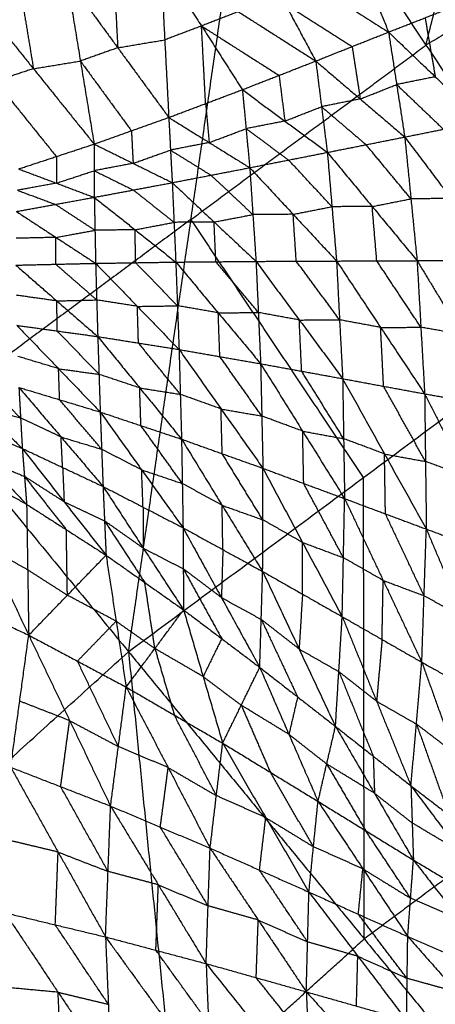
# Model space of a CAD drawing. Header units: millimetres. Extents: x -106 to 110, y -96 to 120.
# Tile 329 of 656: x -42.16 to -37.46, y 60.06 to 71.19. Entities that reach past the tile are written whole.
import ezdxf

# ---------------------------------------------------------------- set-up
doc = ezdxf.new("R2010")
doc.units = ezdxf.units.MM
doc.header["$MEASUREMENT"] = 0
doc.layers.add('Default', color=7, linetype='Continuous', true_color=0x000000)

msp = doc.modelspace()

# ---------------------------------------------------------------- linework, layer by layer
at = {"layer": 'Default'}
for points in [[(-37.57, 70.905, 4.432), (-36.979, 73.303, 4.554), (-36.388, 75.7, 4.676)], [(-45.385, 69.473, 4.676), (-42.452, 71.648, 4.676), (-39.52, 73.823, 4.676)], [(-40.932, 64.048, 4.188), (-40.226, 68.935, 4.432), (-39.52, 73.823, 4.676)], [(-39.52, 73.823, 4.676), (-37.57, 70.905, 4.432), (-35.62, 67.987, 4.188)], [(-34.438, 72.782, 4.432), (-36.004, 71.844, 4.432), (-37.57, 70.905, 4.432)], [(-38.455, 72.199, 0.134), (-38.224, 71.626, 0.536), (-37.993, 71.053, 0.938)], [(-39.511, 72.021, 0.057), (-39.164, 71.374, 0.508), (-38.816, 70.726, 0.959)], [(-39.511, 72.021, 0.057), (-38.752, 71.537, 0.498), (-37.993, 71.053, 0.938)], [(-40.568, 71.842, -0.007), (-40.523, 70.965, 0.499), (-40.477, 70.088, 1.006)], [(-40.568, 71.842, -0.007), (-40.107, 71.122, 0.487), (-39.645, 70.402, 0.981)], [(-40.568, 71.842, -0.007), (-39.692, 71.284, 0.476), (-38.816, 70.726, 0.959)], [(-41.1, 71.753, -0.032), (-41.077, 71.315, 0.221), (-41.054, 70.876, 0.474)], [(-42.162, 71.578, -0.074), (-42.084, 71.109, 0.199), (-42.007, 70.639, 0.472)], [(-41.631, 71.665, -0.057), (-41.476, 70.726, 0.489), (-41.321, 69.787, 1.034)], [(-41.631, 71.665, -0.057), (-41.054, 70.876, 0.474), (-40.477, 70.088, 1.006)], [(-42.692, 71.492, -0.091), (-42.007, 70.639, 0.472), (-41.321, 69.787, 1.034)], [(-39.164, 71.374, 0.508), (-38.784, 71.132, 0.728), (-38.405, 70.89, 0.948)], [(-37.993, 71.053, 0.938), (-37.58, 71.215, 0.929), (-37.167, 71.377, 0.919)], [(-39.692, 71.284, 0.476), (-39.9, 71.203, 0.481), (-40.107, 71.122, 0.487)], [(-37.58, 71.215, 0.929), (-37.523, 70.881, 0.602), (-37.465, 70.548, 0.275)], [(-40.107, 71.122, 0.487), (-40.315, 71.044, 0.493), (-40.523, 70.965, 0.499)], [(-40.107, 71.122, 0.487), (-39.669, 70.843, 0.728), (-39.231, 70.564, 0.97)], [(-40.061, 70.245, 0.993), (-40.084, 70.683, 0.74), (-40.107, 71.122, 0.487)], [(-38.816, 70.726, 0.959), (-38.405, 70.89, 0.948), (-37.993, 71.053, 0.938)], [(-37.993, 71.053, 0.938), (-37.902, 70.46, 0.348), (-37.81, 69.867, -0.243)], [(-37.993, 71.053, 0.938), (-37.465, 70.548, 0.275), (-36.936, 70.042, -0.389)], [(-41.054, 70.876, 0.474), (-40.789, 70.921, 0.487), (-40.523, 70.965, 0.499)], [(-41.054, 70.876, 0.474), (-41.265, 70.801, 0.482), (-41.476, 70.726, 0.489)], [(-40.226, 68.935, 4.432), (-38.898, 69.92, 4.432), (-37.57, 70.905, 4.432)], [(-38.405, 70.89, 0.948), (-38.359, 70.593, 0.653), (-38.313, 70.297, 0.358)], [(-42.007, 70.639, 0.472), (-41.742, 70.683, 0.48), (-41.476, 70.726, 0.489)], [(-41.476, 70.726, 0.489), (-41.188, 70.332, 0.754), (-40.899, 69.937, 1.02)], [(-39.645, 70.402, 0.981), (-39.231, 70.564, 0.97), (-38.816, 70.726, 0.959)], [(-38.816, 70.726, 0.959), (-38.751, 70.21, 0.432), (-38.685, 69.693, -0.095)], [(-38.816, 70.726, 0.959), (-38.313, 70.297, 0.358), (-37.81, 69.867, -0.243)], [(-42.007, 70.639, 0.472), (-42.22, 70.569, 0.48), (-42.434, 70.499, 0.488)], [(-42.434, 70.499, 0.488), (-42.091, 70.072, 0.769), (-41.748, 69.646, 1.051)], [(-39.231, 70.564, 0.97), (-39.198, 70.306, 0.706), (-39.165, 70.047, 0.443)], [(-37.465, 70.548, 0.275), (-37.683, 70.504, 0.311), (-37.902, 70.46, 0.348)], [(-40.477, 70.088, 1.006), (-40.061, 70.245, 0.993), (-39.645, 70.402, 0.981)], [(-39.645, 70.402, 0.981), (-39.604, 69.961, 0.516), (-39.562, 69.52, 0.052)], [(-39.645, 70.402, 0.981), (-39.165, 70.047, 0.443), (-38.685, 69.693, -0.095)], [(-38.313, 70.297, 0.358), (-38.108, 70.378, 0.353), (-37.902, 70.46, 0.348)], [(-37.902, 70.46, 0.348), (-37.637, 70.207, 0.016), (-37.373, 69.955, -0.316)], [(-40.061, 70.245, 0.993), (-40.04, 70.024, 0.761), (-40.02, 69.804, 0.529)], [(-38.313, 70.297, 0.358), (-38.532, 70.253, 0.395), (-38.751, 70.21, 0.432)], [(-39.165, 70.047, 0.443), (-38.958, 70.129, 0.437), (-38.751, 70.21, 0.432)], [(-38.751, 70.21, 0.432), (-38.499, 69.995, 0.131), (-38.247, 69.78, -0.169)], [(-41.321, 69.787, 1.034), (-40.899, 69.937, 1.02), (-40.477, 70.088, 1.006)], [(-40.477, 70.088, 1.006), (-40.458, 69.719, 0.601), (-40.438, 69.351, 0.196)], [(-40.477, 70.088, 1.006), (-40.02, 69.804, 0.529), (-39.562, 69.52, 0.052)], [(-39.165, 70.047, 0.443), (-39.384, 70.004, 0.48), (-39.604, 69.961, 0.516)], [(-37.81, 69.867, -0.243), (-37.373, 69.955, -0.316), (-36.936, 70.042, -0.389)], [(-40.899, 69.937, 1.02), (-40.89, 69.753, 0.818), (-40.88, 69.569, 0.615)], [(-40.02, 69.804, 0.529), (-39.812, 69.882, 0.523), (-39.604, 69.961, 0.516)], [(-39.604, 69.961, 0.516), (-39.363, 69.784, 0.247), (-39.123, 69.607, -0.022)], [(-40.02, 69.804, 0.529), (-40.239, 69.762, 0.565), (-40.458, 69.719, 0.601)], [(-38.685, 69.693, -0.095), (-38.247, 69.78, -0.169), (-37.81, 69.867, -0.243)], [(-37.81, 69.867, -0.243), (-37.74, 69.168, -0.597), (-37.671, 68.469, -0.95)], [(-37.81, 69.867, -0.243), (-37.286, 69.172, -0.705), (-36.762, 68.477, -1.167)], [(-42.175, 69.506, 1.067), (-41.748, 69.646, 1.051), (-41.321, 69.787, 1.034)], [(-41.321, 69.787, 1.034), (-41.32, 69.486, 0.685), (-41.319, 69.185, 0.337)], [(-41.321, 69.787, 1.034), (-40.88, 69.569, 0.615), (-40.438, 69.351, 0.196)], [(-40.88, 69.569, 0.615), (-40.669, 69.644, 0.608), (-40.458, 69.719, 0.601)], [(-40.458, 69.719, 0.601), (-40.229, 69.577, 0.363), (-40, 69.435, 0.124)], [(-39.562, 69.52, 0.052), (-39.123, 69.607, -0.022), (-38.685, 69.693, -0.095)], [(-38.685, 69.693, -0.095), (-38.633, 69.079, -0.413), (-38.581, 68.465, -0.731)], [(-38.685, 69.693, -0.095), (-38.178, 69.081, -0.523), (-37.671, 68.469, -0.95)], [(-37.74, 69.168, -0.597), (-37.994, 69.474, -0.383), (-38.247, 69.78, -0.169)], [(-41.748, 69.646, 1.051), (-41.748, 69.496, 0.876), (-41.747, 69.345, 0.702)], [(-38.633, 69.079, -0.413), (-38.878, 69.343, -0.217), (-39.123, 69.607, -0.022)], [(-45.385, 69.473, 4.676), (-43.158, 66.76, 4.432), (-40.932, 64.048, 4.188)], [(-42.175, 69.506, 1.067), (-41.747, 69.345, 0.702), (-41.319, 69.185, 0.337)], [(-41.747, 69.345, 0.702), (-41.533, 69.416, 0.694), (-41.32, 69.486, 0.685)], [(-40.88, 69.569, 0.615), (-41.1, 69.527, 0.65), (-41.32, 69.486, 0.685)], [(-41.32, 69.486, 0.685), (-41.099, 69.377, 0.476), (-40.878, 69.268, 0.266)], [(-40.438, 69.351, 0.196), (-40, 69.435, 0.124), (-39.562, 69.52, 0.052)], [(-39.562, 69.52, 0.052), (-39.527, 68.99, -0.23), (-39.491, 68.461, -0.513)], [(-39.562, 69.52, 0.052), (-39.071, 68.993, -0.339), (-38.581, 68.465, -0.731)], [(-41.319, 69.185, 0.337), (-40.878, 69.268, 0.266), (-40.438, 69.351, 0.196)], [(-40.438, 69.351, 0.196), (-40.418, 68.902, -0.052), (-40.398, 68.453, -0.301)], [(-40.438, 69.351, 0.196), (-39.965, 68.906, -0.158), (-39.491, 68.461, -0.513)], [(-39.527, 68.99, -0.23), (-39.763, 69.213, -0.053), (-40, 69.435, 0.124)], [(-41.747, 69.345, 0.702), (-41.967, 69.305, 0.736), (-42.187, 69.265, 0.77)], [(-42.187, 69.265, 0.77), (-41.973, 69.185, 0.588), (-41.759, 69.105, 0.405)], [(-40.418, 68.902, -0.052), (-40.648, 69.085, 0.107), (-40.878, 69.268, 0.266)], [(-42.2, 69.025, 0.473), (-41.759, 69.105, 0.405), (-41.319, 69.185, 0.337)], [(-41.319, 69.185, 0.337), (-41.311, 68.812, 0.12), (-41.304, 68.439, -0.096)], [(-41.319, 69.185, 0.337), (-40.858, 68.819, 0.018), (-40.398, 68.453, -0.301)], [(-38.178, 69.081, -0.523), (-37.959, 69.125, -0.56), (-37.74, 69.168, -0.597)], [(-37.286, 69.172, -0.705), (-37.513, 69.17, -0.651), (-37.74, 69.168, -0.597)], [(-42.2, 69.025, 0.473), (-41.752, 68.732, 0.189), (-41.304, 68.439, -0.096)], [(-41.311, 68.812, 0.12), (-41.535, 68.958, 0.263), (-41.759, 69.105, 0.405)], [(-39.071, 68.993, -0.339), (-38.852, 69.036, -0.376), (-38.633, 69.079, -0.413)], [(-38.178, 69.081, -0.523), (-38.405, 69.08, -0.468), (-38.633, 69.079, -0.413)], [(-38.126, 68.467, -0.841), (-38.152, 68.774, -0.682), (-38.178, 69.081, -0.523)], [(-40.226, 68.935, 4.432), (-41.692, 67.848, 4.432), (-43.158, 66.76, 4.432)], [(-39.965, 68.906, -0.158), (-40.192, 68.904, -0.105), (-40.418, 68.902, -0.052)], [(-38.276, 66.017, 4.188), (-39.251, 67.476, 4.31), (-40.226, 68.935, 4.432)], [(-39.965, 68.906, -0.158), (-39.746, 68.948, -0.194), (-39.527, 68.99, -0.23)], [(-39.945, 68.457, -0.407), (-39.955, 68.681, -0.283), (-39.965, 68.906, -0.158)], [(-39.071, 68.993, -0.339), (-39.299, 68.992, -0.285), (-39.527, 68.99, -0.23)], [(-39.036, 68.463, -0.622), (-39.054, 68.728, -0.481), (-39.071, 68.993, -0.339)], [(-41.752, 68.732, 0.189), (-41.532, 68.772, 0.155), (-41.311, 68.812, 0.12)], [(-40.858, 68.819, 0.018), (-41.085, 68.815, 0.069), (-41.311, 68.812, 0.12)], [(-40.858, 68.819, 0.018), (-40.638, 68.86, -0.017), (-40.418, 68.902, -0.052)], [(-40.851, 68.446, -0.198), (-40.855, 68.633, -0.09), (-40.858, 68.819, 0.018)], [(-41.752, 68.732, 0.189), (-41.977, 68.727, 0.238), (-42.203, 68.722, 0.287)], [(-41.755, 68.429, 0.003), (-41.754, 68.58, 0.096), (-41.752, 68.732, 0.189)], [(-40.398, 68.453, -0.301), (-39.945, 68.457, -0.407), (-39.491, 68.461, -0.513)], [(-39.491, 68.461, -0.513), (-39.036, 68.463, -0.622), (-38.581, 68.465, -0.731)], [(-39.491, 68.461, -0.513), (-39.465, 67.883, -0.615), (-39.439, 67.304, -0.716)], [(-39.491, 68.461, -0.513), (-39.002, 67.798, -0.735), (-38.512, 67.135, -0.957)], [(-38.547, 67.8, -0.844), (-38.791, 68.132, -0.733), (-39.036, 68.463, -0.622)], [(-38.581, 68.465, -0.731), (-38.126, 68.467, -0.841), (-37.671, 68.469, -0.95)], [(-38.581, 68.465, -0.731), (-38.547, 67.8, -0.844), (-38.512, 67.135, -0.957)], [(-38.581, 68.465, -0.731), (-38.083, 67.714, -0.965), (-37.585, 66.964, -1.199)], [(-37.628, 67.716, -1.075), (-37.877, 68.092, -0.958), (-38.126, 68.467, -0.841)], [(-37.671, 68.469, -0.95), (-37.216, 68.473, -1.059), (-36.762, 68.477, -1.167)], [(-37.671, 68.469, -0.95), (-37.628, 67.716, -1.075), (-37.585, 66.964, -1.199)], [(-37.671, 68.469, -0.95), (-37.165, 67.634, -1.194), (-36.66, 66.798, -1.437)], [(-42.206, 68.418, 0.101), (-41.755, 68.429, 0.003), (-41.304, 68.439, -0.096)], [(-42.206, 68.418, 0.101), (-41.743, 68.014, -0.076), (-41.28, 67.611, -0.254)], [(-41.292, 68.025, -0.175), (-41.524, 68.227, -0.086), (-41.755, 68.429, 0.003)], [(-41.304, 68.439, -0.096), (-40.851, 68.446, -0.198), (-40.398, 68.453, -0.301)], [(-41.304, 68.439, -0.096), (-41.292, 68.025, -0.175), (-41.28, 67.611, -0.254)], [(-41.304, 68.439, -0.096), (-40.832, 67.952, -0.288), (-40.361, 67.465, -0.481)], [(-40.379, 67.959, -0.391), (-40.615, 68.202, -0.294), (-40.851, 68.446, -0.198)], [(-40.398, 68.453, -0.301), (-40.379, 67.959, -0.391), (-40.361, 67.465, -0.481)], [(-40.398, 68.453, -0.301), (-39.918, 67.879, -0.508), (-39.439, 67.304, -0.716)], [(-39.465, 67.883, -0.615), (-39.705, 68.17, -0.511), (-39.945, 68.457, -0.407)], [(-41.743, 68.014, -0.076), (-41.972, 68.046, -0.021), (-42.2, 68.078, 0.033)], [(-41.743, 68.014, -0.076), (-41.517, 68.02, -0.125), (-41.292, 68.025, -0.175)], [(-41.737, 67.674, -0.144), (-41.74, 67.844, -0.11), (-41.743, 68.014, -0.076)], [(-40.832, 67.952, -0.288), (-41.062, 67.988, -0.232), (-41.292, 68.025, -0.175)], [(-40.932, 64.048, 4.188), (-38.276, 66.017, 4.188), (-35.62, 67.987, 4.188)], [(-40.832, 67.952, -0.288), (-40.606, 67.955, -0.34), (-40.379, 67.959, -0.391)], [(-40.82, 67.538, -0.367), (-40.826, 67.745, -0.328), (-40.832, 67.952, -0.288)], [(-39.918, 67.879, -0.508), (-40.149, 67.919, -0.45), (-40.379, 67.959, -0.391)], [(-39.918, 67.879, -0.508), (-39.692, 67.881, -0.562), (-39.465, 67.883, -0.615)], [(-39.9, 67.385, -0.599), (-39.909, 67.632, -0.554), (-39.918, 67.879, -0.508)], [(-39.002, 67.798, -0.735), (-39.233, 67.84, -0.675), (-39.465, 67.883, -0.615)], [(-39.002, 67.798, -0.735), (-38.774, 67.799, -0.79), (-38.547, 67.8, -0.844)], [(-38.975, 67.22, -0.837), (-38.989, 67.509, -0.786), (-39.002, 67.798, -0.735)], [(-38.083, 67.714, -0.965), (-38.315, 67.757, -0.905), (-38.547, 67.8, -0.844)], [(-42.195, 67.738, -0.035), (-41.737, 67.674, -0.144), (-41.28, 67.611, -0.254)], [(-42.195, 67.738, -0.035), (-41.723, 67.248, -0.117), (-41.252, 66.758, -0.199)], [(-38.083, 67.714, -0.965), (-37.855, 67.715, -1.02), (-37.628, 67.716, -1.075)], [(-38.049, 67.049, -1.078), (-38.066, 67.382, -1.022), (-38.083, 67.714, -0.965)], [(-37.165, 67.634, -1.194), (-37.397, 67.675, -1.134), (-37.628, 67.716, -1.075)], [(-41.266, 67.184, -0.226), (-41.502, 67.429, -0.185), (-41.737, 67.674, -0.144)], [(-41.28, 67.611, -0.254), (-41.266, 67.184, -0.226), (-41.252, 66.758, -0.199)], [(-41.28, 67.611, -0.254), (-40.82, 67.538, -0.367), (-40.361, 67.465, -0.481)], [(-41.28, 67.611, -0.254), (-40.806, 67.031, -0.335), (-40.333, 66.451, -0.416)], [(-40.347, 66.958, -0.449), (-40.583, 67.248, -0.408), (-40.82, 67.538, -0.367)], [(-40.361, 67.465, -0.481), (-40.347, 66.958, -0.449), (-40.333, 66.451, -0.416)], [(-40.361, 67.465, -0.481), (-39.9, 67.385, -0.599), (-39.439, 67.304, -0.716)], [(-40.361, 67.465, -0.481), (-39.887, 66.793, -0.56), (-39.413, 66.122, -0.639)], [(-41.723, 67.248, -0.117), (-41.953, 67.317, -0.064), (-42.183, 67.387, -0.012)], [(-39.426, 66.713, -0.678), (-39.663, 67.049, -0.638), (-39.9, 67.385, -0.599)], [(-43.086, 67.279, 0.216), (-42.61, 66.813, 0.246), (-42.133, 66.346, 0.276)], [(-41.711, 66.897, -0.094), (-41.717, 67.072, -0.105), (-41.723, 67.248, -0.117)], [(-41.723, 67.248, -0.117), (-41.495, 67.216, -0.172), (-41.266, 67.184, -0.226)], [(-39.439, 67.304, -0.716), (-39.426, 66.713, -0.678), (-39.413, 66.122, -0.639)], [(-39.439, 67.304, -0.716), (-38.975, 67.22, -0.837), (-38.512, 67.135, -0.957)], [(-39.439, 67.304, -0.716), (-38.964, 66.542, -0.791), (-38.49, 65.779, -0.865)], [(-42.152, 66.691, 0.144), (-42.39, 66.924, 0.129), (-42.628, 67.158, 0.113)], [(-40.806, 67.031, -0.335), (-41.036, 67.107, -0.281), (-41.266, 67.184, -0.226)], [(-38.501, 66.457, -0.911), (-38.738, 66.838, -0.874), (-38.975, 67.22, -0.837)], [(-38.512, 67.135, -0.957), (-38.501, 66.457, -0.911), (-38.49, 65.779, -0.865)], [(-38.512, 67.135, -0.957), (-38.049, 67.049, -1.078), (-37.585, 66.964, -1.199)], [(-38.512, 67.135, -0.957), (-38.039, 66.284, -1.024), (-37.566, 65.434, -1.091)], [(-42.171, 67.036, 0.011), (-42.152, 66.691, 0.144), (-42.133, 66.346, 0.276)], [(-42.171, 67.036, 0.011), (-41.711, 66.897, -0.094), (-41.252, 66.758, -0.199)], [(-42.171, 67.036, 0.011), (-41.695, 66.476, 0.06), (-41.22, 65.916, 0.109)], [(-40.792, 66.604, -0.308), (-40.799, 66.817, -0.321), (-40.806, 67.031, -0.335)], [(-40.806, 67.031, -0.335), (-40.577, 66.994, -0.392), (-40.347, 66.958, -0.449)], [(-37.576, 66.199, -1.145), (-37.812, 66.624, -1.112), (-38.049, 67.049, -1.078)], [(-39.887, 66.793, -0.56), (-40.117, 66.876, -0.504), (-40.347, 66.958, -0.449)], [(-37.585, 66.964, -1.199), (-37.576, 66.199, -1.145), (-37.566, 65.434, -1.091)], [(-37.585, 66.964, -1.199), (-37.123, 66.881, -1.318), (-36.66, 66.798, -1.437)], [(-37.585, 66.964, -1.199), (-37.114, 66.03, -1.256), (-36.643, 65.096, -1.312)], [(-42.61, 66.813, 0.246), (-42.381, 66.752, 0.195), (-42.152, 66.691, 0.144)], [(-41.236, 66.337, -0.045), (-41.474, 66.617, -0.07), (-41.711, 66.897, -0.094)], [(-39.873, 66.286, -0.528), (-39.88, 66.54, -0.544), (-39.887, 66.793, -0.56)], [(-39.887, 66.793, -0.56), (-39.656, 66.753, -0.619), (-39.426, 66.713, -0.678)], [(-43.052, 66.728, 0.441), (-42.593, 66.537, 0.358), (-42.133, 66.346, 0.276)], [(-43.052, 66.728, 0.441), (-42.568, 66.221, 0.603), (-42.084, 65.715, 0.764)], [(-41.695, 66.476, 0.06), (-41.924, 66.584, 0.102), (-42.152, 66.691, 0.144)], [(-41.252, 66.758, -0.199), (-41.236, 66.337, -0.045), (-41.22, 65.916, 0.109)], [(-41.252, 66.758, -0.199), (-40.792, 66.604, -0.308), (-40.333, 66.451, -0.416)], [(-41.252, 66.758, -0.199), (-40.784, 66.104, -0.129), (-40.316, 65.449, -0.059)], [(-38.964, 66.542, -0.791), (-39.195, 66.627, -0.734), (-39.426, 66.713, -0.678)], [(-40.324, 65.95, -0.238), (-40.558, 66.277, -0.273), (-40.792, 66.604, -0.308)], [(-41.677, 66.131, 0.193), (-41.686, 66.304, 0.126), (-41.695, 66.476, 0.06)], [(-41.695, 66.476, 0.06), (-41.466, 66.407, 0.008), (-41.236, 66.337, -0.045)], [(-38.952, 65.95, -0.752), (-38.958, 66.246, -0.772), (-38.964, 66.542, -0.791)], [(-38.964, 66.542, -0.791), (-38.733, 66.499, -0.851), (-38.501, 66.457, -0.911)], [(-38.039, 66.284, -1.024), (-38.27, 66.371, -0.968), (-38.501, 66.457, -0.911)], [(-42.133, 66.346, 0.276), (-42.108, 66.03, 0.52), (-42.084, 65.715, 0.764)], [(-42.133, 66.346, 0.276), (-41.677, 66.131, 0.193), (-41.22, 65.916, 0.109)], [(-42.133, 66.346, 0.276), (-41.66, 65.743, 0.479), (-41.186, 65.139, 0.683)], [(-40.333, 66.451, -0.416), (-40.324, 65.95, -0.238), (-40.316, 65.449, -0.059)], [(-40.333, 66.451, -0.416), (-39.874, 65.703, -0.322), (-39.416, 64.955, -0.228)], [(-40.333, 66.451, -0.416), (-39.873, 66.286, -0.528), (-39.413, 66.122, -0.639)], [(-40.784, 66.104, -0.129), (-41.01, 66.22, -0.087), (-41.236, 66.337, -0.045)], [(-39.414, 65.539, -0.433), (-39.644, 65.912, -0.481), (-39.873, 66.286, -0.528)], [(-38.028, 65.606, -0.978), (-38.034, 65.945, -1.001), (-38.039, 66.284, -1.024)], [(-38.039, 66.284, -1.024), (-37.808, 66.241, -1.085), (-37.576, 66.199, -1.145)], [(-43.001, 66.231, 0.852), (-42.542, 65.973, 0.808), (-42.084, 65.715, 0.764)], [(-43.001, 66.231, 0.852), (-42.53, 65.233, 0.205), (-42.06, 64.235, -0.442)], [(-42.568, 66.221, 0.603), (-42.338, 66.126, 0.561), (-42.108, 66.03, 0.52)], [(-41.677, 66.131, 0.193), (-41.668, 65.937, 0.336), (-41.66, 65.743, 0.479)], [(-39.416, 64.955, -0.228), (-39.414, 65.539, -0.433), (-39.413, 66.122, -0.639)], [(-39.413, 66.122, -0.639), (-38.965, 65.283, -0.517), (-38.517, 64.444, -0.396)], [(-39.413, 66.122, -0.639), (-38.952, 65.95, -0.752), (-38.49, 65.779, -0.865)], [(-37.114, 66.03, -1.256), (-37.345, 66.114, -1.2), (-37.576, 66.199, -1.145)], [(-42.108, 66.03, 0.52), (-41.872, 65.729, 0.622), (-41.635, 65.427, 0.724)], [(-41.66, 65.743, 0.479), (-41.884, 65.886, 0.5), (-42.108, 66.03, 0.52)], [(-40.768, 65.683, 0.025), (-40.776, 65.893, -0.052), (-40.784, 66.104, -0.129)], [(-40.784, 66.104, -0.129), (-40.554, 66.027, -0.183), (-40.324, 65.95, -0.238)], [(-38.268, 60.801, 4.07), (-38.272, 63.409, 4.129), (-38.276, 66.017, 4.188)], [(-41.22, 65.916, 0.109), (-41.203, 65.527, 0.396), (-41.186, 65.139, 0.683)], [(-41.22, 65.916, 0.109), (-40.768, 65.683, 0.025), (-40.316, 65.449, -0.059)], [(-41.22, 65.916, 0.109), (-40.765, 65.218, 0.359), (-40.31, 64.521, 0.609)], [(-39.874, 65.703, -0.322), (-40.099, 65.826, -0.28), (-40.324, 65.95, -0.238)], [(-38.503, 65.111, -0.631), (-38.728, 65.531, -0.691), (-38.952, 65.95, -0.752)], [(-42.084, 65.715, 0.764), (-42.072, 64.975, 0.161), (-42.06, 64.235, -0.442)], [(-42.084, 65.715, 0.764), (-41.635, 65.427, 0.724), (-41.186, 65.139, 0.683)], [(-41.66, 65.743, 0.479), (-41.431, 65.635, 0.438), (-41.203, 65.527, 0.396)], [(-40.768, 65.683, 0.025), (-40.767, 65.451, 0.192), (-40.765, 65.218, 0.359)], [(-39.866, 65.202, -0.143), (-39.87, 65.453, -0.233), (-39.874, 65.703, -0.322)], [(-39.874, 65.703, -0.322), (-39.644, 65.621, -0.378), (-39.414, 65.539, -0.433)], [(-38.517, 64.444, -0.396), (-38.503, 65.111, -0.631), (-38.49, 65.779, -0.865)], [(-38.49, 65.779, -0.865), (-38.054, 64.854, -0.713), (-37.617, 63.929, -0.561)], [(-38.49, 65.779, -0.865), (-38.028, 65.606, -0.978), (-37.566, 65.434, -1.091)], [(-37.592, 64.681, -0.826), (-37.81, 65.144, -0.902), (-38.028, 65.606, -0.978)], [(-41.203, 65.527, 0.396), (-40.976, 65.179, 0.521), (-40.748, 64.83, 0.646)], [(-40.765, 65.218, 0.359), (-40.984, 65.373, 0.378), (-41.203, 65.527, 0.396)], [(-38.965, 65.283, -0.517), (-39.19, 65.411, -0.475), (-39.414, 65.539, -0.433)], [(-41.623, 64.687, 0.12), (-41.629, 65.057, 0.422), (-41.635, 65.427, 0.724)], [(-40.316, 65.449, -0.059), (-40.313, 64.985, 0.275), (-40.31, 64.521, 0.609)], [(-40.316, 65.449, -0.059), (-39.882, 64.66, 0.242), (-39.449, 63.871, 0.542)], [(-40.316, 65.449, -0.059), (-39.866, 65.202, -0.143), (-39.416, 64.955, -0.228)], [(-37.617, 63.929, -0.561), (-37.592, 64.681, -0.826), (-37.566, 65.434, -1.091)], [(-37.566, 65.434, -1.091), (-37.141, 64.429, -0.905), (-36.716, 63.425, -0.72)], [(-37.566, 65.434, -1.091), (-37.105, 65.265, -1.201), (-36.643, 65.096, -1.312)], [(-42.53, 65.233, 0.205), (-42.301, 65.104, 0.183), (-42.072, 64.975, 0.161)], [(-38.966, 64.699, -0.312), (-38.966, 64.991, -0.414), (-38.965, 65.283, -0.517)], [(-38.965, 65.283, -0.517), (-38.734, 65.197, -0.574), (-38.503, 65.111, -0.631)], [(-42.06, 64.235, -0.442), (-41.623, 64.687, 0.12), (-41.186, 65.139, 0.683)], [(-41.186, 65.139, 0.683), (-41.072, 64.393, 0.128), (-40.959, 63.648, -0.428)], [(-41.186, 65.139, 0.683), (-40.748, 64.83, 0.646), (-40.31, 64.521, 0.609)], [(-40.765, 65.218, 0.359), (-40.539, 65.102, 0.317), (-40.313, 64.985, 0.275)], [(-39.866, 65.202, -0.143), (-39.874, 64.931, 0.049), (-39.882, 64.66, 0.242)], [(-38.054, 64.854, -0.713), (-38.279, 64.983, -0.672), (-38.503, 65.111, -0.631)], [(-42.072, 64.975, 0.161), (-41.847, 64.831, 0.141), (-41.623, 64.687, 0.12)], [(-40.313, 64.985, 0.275), (-40.096, 64.59, 0.425), (-39.879, 64.196, 0.576)], [(-39.882, 64.66, 0.242), (-40.097, 64.823, 0.258), (-40.313, 64.985, 0.275)], [(-39.449, 63.871, 0.542), (-39.432, 64.413, 0.157), (-39.416, 64.955, -0.228)], [(-39.416, 64.955, -0.228), (-39.004, 64.079, 0.128), (-38.593, 63.203, 0.483)], [(-39.416, 64.955, -0.228), (-38.966, 64.699, -0.312), (-38.517, 64.444, -0.396)], [(-40.634, 64.084, 0.091), (-40.691, 64.457, 0.368), (-40.748, 64.83, 0.646)], [(-38.067, 64.186, -0.478), (-38.06, 64.52, -0.596), (-38.054, 64.854, -0.713)], [(-38.054, 64.854, -0.713), (-37.823, 64.768, -0.769), (-37.592, 64.681, -0.826)], [(-43.18, 64.762, -0.44), (-42.62, 64.499, -0.441), (-42.06, 64.235, -0.442)], [(-41.072, 64.393, 0.128), (-41.348, 64.54, 0.124), (-41.623, 64.687, 0.12)], [(-38.966, 64.699, -0.312), (-38.985, 64.389, -0.092), (-39.004, 64.079, 0.128)], [(-37.141, 64.429, -0.905), (-37.366, 64.555, -0.866), (-37.592, 64.681, -0.826)], [(-39.882, 64.66, 0.242), (-39.657, 64.537, 0.2), (-39.432, 64.413, 0.157)], [(-40.959, 63.648, -0.428), (-40.634, 64.084, 0.091), (-40.31, 64.521, 0.609)], [(-40.31, 64.521, 0.609), (-40.089, 63.767, 0.106), (-39.868, 63.014, -0.396)], [(-40.31, 64.521, 0.609), (-39.879, 64.196, 0.576), (-39.449, 63.871, 0.542)], [(-41.509, 63.942, -0.435), (-41.291, 64.167, -0.154), (-41.072, 64.393, 0.128)], [(-41.072, 64.393, 0.128), (-40.853, 64.239, 0.109), (-40.634, 64.084, 0.091)], [(-39.432, 64.413, 0.157), (-39.227, 63.975, 0.335), (-39.021, 63.537, 0.512)], [(-39.004, 64.079, 0.128), (-39.218, 64.246, 0.142), (-39.432, 64.413, 0.157)], [(-38.593, 63.203, 0.483), (-38.555, 63.823, 0.043), (-38.517, 64.444, -0.396)], [(-38.517, 64.444, -0.396), (-38.128, 63.488, 0.017), (-37.74, 62.532, 0.43)], [(-38.517, 64.444, -0.396), (-38.067, 64.186, -0.478), (-37.617, 63.929, -0.561)], [(-42.264, 62.742, -1.276), (-42.162, 63.489, -0.859), (-42.06, 64.235, -0.442)], [(-42.06, 64.235, -0.442), (-41.598, 63.269, -0.814), (-41.135, 62.303, -1.185)], [(-42.06, 64.235, -0.442), (-41.509, 63.942, -0.435), (-40.959, 63.648, -0.428)], [(-39.879, 64.196, 0.576), (-39.984, 63.982, 0.341), (-40.089, 63.767, 0.106)], [(-38.067, 64.186, -0.478), (-38.097, 63.837, -0.23), (-38.128, 63.488, 0.017)], [(-45.832, 59.607, 4.188), (-43.382, 61.827, 4.188), (-40.932, 64.048, 4.188)], [(-40.932, 64.048, 4.188), (-40.412, 58.857, 4.07), (-39.893, 53.667, 3.952)], [(-40.932, 64.048, 4.188), (-38.268, 60.801, 4.07), (-35.603, 57.555, 3.952)], [(-40.634, 64.084, 0.091), (-40.524, 63.708, -0.161), (-40.414, 63.331, -0.412)], [(-40.089, 63.767, 0.106), (-40.362, 63.926, 0.098), (-40.634, 64.084, 0.091)], [(-39.004, 64.079, 0.128), (-38.78, 63.951, 0.086), (-38.555, 63.823, 0.043)], [(-41.047, 62.976, -0.806), (-41.278, 63.459, -0.621), (-41.509, 63.942, -0.435)], [(-37.74, 62.532, 0.43), (-37.678, 63.23, -0.065), (-37.617, 63.929, -0.561)], [(-37.617, 63.929, -0.561), (-37.248, 62.901, -0.088), (-36.88, 61.873, 0.384)], [(-37.617, 63.929, -0.561), (-37.166, 63.677, -0.64), (-36.716, 63.425, -0.72)], [(-39.868, 63.014, -0.396), (-39.658, 63.443, 0.073), (-39.449, 63.871, 0.542)], [(-39.449, 63.871, 0.542), (-39.119, 63.114, 0.097), (-38.79, 62.356, -0.349)], [(-39.449, 63.871, 0.542), (-39.021, 63.537, 0.512), (-38.593, 63.203, 0.483)], [(-38.555, 63.823, 0.043), (-38.361, 63.345, 0.25), (-38.166, 62.867, 0.456)], [(-38.128, 63.488, 0.017), (-38.341, 63.655, 0.03), (-38.555, 63.823, 0.043)], [(-40.089, 63.767, 0.106), (-39.874, 63.605, 0.09), (-39.658, 63.443, 0.073)], [(-41.135, 62.303, -1.185), (-41.047, 62.976, -0.806), (-40.959, 63.648, -0.428)], [(-40.959, 63.648, -0.428), (-40.484, 62.738, -0.75), (-40.01, 61.827, -1.073)], [(-40.959, 63.648, -0.428), (-40.414, 63.331, -0.412), (-39.868, 63.014, -0.396)], [(-41.598, 63.269, -0.814), (-41.88, 63.379, -0.836), (-42.162, 63.489, -0.859)], [(-39.021, 63.537, 0.512), (-39.07, 63.325, 0.305), (-39.119, 63.114, 0.097)], [(-38.128, 63.488, 0.017), (-37.903, 63.359, -0.024), (-37.678, 63.23, -0.065)], [(-39.658, 63.443, 0.073), (-39.494, 63.064, -0.15), (-39.329, 62.685, -0.373)], [(-39.119, 63.114, 0.097), (-39.389, 63.278, 0.085), (-39.658, 63.443, 0.073)], [(-41.699, 62.522, -1.23), (-41.649, 62.896, -1.022), (-41.598, 63.269, -0.814)], [(-41.598, 63.269, -0.814), (-41.322, 63.122, -0.81), (-41.047, 62.976, -0.806)], [(-39.939, 62.421, -0.735), (-40.176, 62.876, -0.573), (-40.414, 63.331, -0.412)], [(-37.678, 63.23, -0.065), (-37.494, 62.716, 0.171), (-37.31, 62.202, 0.407)], [(-37.248, 62.901, -0.088), (-37.463, 63.066, -0.077), (-37.678, 63.23, -0.065)], [(-38.79, 62.356, -0.349), (-38.692, 62.779, 0.067), (-38.593, 63.203, 0.483)], [(-38.593, 63.203, 0.483), (-38.166, 62.867, 0.456), (-37.74, 62.532, 0.43)], [(-38.593, 63.203, 0.483), (-38.152, 62.448, 0.097), (-37.712, 61.693, -0.288)], [(-40.01, 61.827, -1.073), (-39.939, 62.421, -0.735), (-39.868, 63.014, -0.396)], [(-39.868, 63.014, -0.396), (-39.381, 62.172, -0.669), (-38.893, 61.331, -0.941)], [(-39.868, 63.014, -0.396), (-39.329, 62.685, -0.373), (-38.79, 62.356, -0.349)], [(-39.119, 63.114, 0.097), (-38.905, 62.946, 0.082), (-38.692, 62.779, 0.067)], [(-40.484, 62.738, -0.75), (-40.766, 62.857, -0.778), (-41.047, 62.976, -0.806)], [(-38.166, 62.867, 0.456), (-38.159, 62.657, 0.277), (-38.152, 62.448, 0.097)], [(-42.264, 62.742, -1.276), (-41.728, 61.783, -1.42), (-41.192, 60.824, -1.565)], [(-42.264, 62.742, -1.276), (-41.699, 62.522, -1.23), (-41.135, 62.303, -1.185)], [(-40.573, 62.065, -1.129), (-40.528, 62.401, -0.94), (-40.484, 62.738, -0.75)], [(-40.484, 62.738, -0.75), (-40.212, 62.579, -0.743), (-39.939, 62.421, -0.735)], [(-38.842, 61.843, -0.645), (-39.085, 62.264, -0.509), (-39.329, 62.685, -0.373)], [(-38.692, 62.779, 0.067), (-38.471, 62.402, -0.126), (-38.251, 62.024, -0.318)], [(-38.152, 62.448, 0.097), (-38.422, 62.613, 0.082), (-38.692, 62.779, 0.067)], [(-35.612, 62.771, 4.07), (-36.94, 61.786, 4.07), (-38.268, 60.801, 4.07)], [(-41.163, 61.564, -1.375), (-41.431, 62.043, -1.303), (-41.699, 62.522, -1.23)], [(-37.74, 62.532, 0.43), (-37.726, 62.112, 0.071), (-37.712, 61.693, -0.288)], [(-37.74, 62.532, 0.43), (-37.31, 62.202, 0.407), (-36.88, 61.873, 0.384)], [(-37.74, 62.532, 0.43), (-37.183, 61.789, 0.106), (-36.627, 61.046, -0.218)], [(-39.381, 62.172, -0.669), (-39.66, 62.297, -0.702), (-39.939, 62.421, -0.735)], [(-38.893, 61.331, -0.941), (-38.842, 61.843, -0.645), (-38.79, 62.356, -0.349)], [(-38.79, 62.356, -0.349), (-38.283, 61.593, -0.571), (-37.776, 60.829, -0.793)], [(-38.79, 62.356, -0.349), (-38.251, 62.024, -0.318), (-37.712, 61.693, -0.288)], [(-38.152, 62.448, 0.097), (-37.939, 62.28, 0.084), (-37.726, 62.112, 0.071)], [(-41.192, 60.824, -1.565), (-41.163, 61.564, -1.375), (-41.135, 62.303, -1.185)], [(-41.135, 62.303, -1.185), (-40.595, 61.413, -1.297), (-40.055, 60.522, -1.41)], [(-41.135, 62.303, -1.185), (-40.573, 62.065, -1.129), (-40.01, 61.827, -1.073)], [(-39.452, 61.579, -1.007), (-39.416, 61.876, -0.838), (-39.381, 62.172, -0.669)], [(-39.381, 62.172, -0.669), (-39.111, 62.008, -0.657), (-38.842, 61.843, -0.645)], [(-40.033, 61.175, -1.241), (-40.303, 61.62, -1.185), (-40.573, 62.065, -1.129)], [(-37.744, 61.261, -0.54), (-37.997, 61.643, -0.429), (-38.251, 62.024, -0.318)], [(-37.183, 61.789, 0.106), (-37.455, 61.95, 0.089), (-37.726, 62.112, 0.071)], [(-41.728, 61.783, -1.42), (-42.012, 61.851, -1.453), (-42.296, 61.919, -1.486)], [(-41.76, 60.96, -1.631), (-41.744, 61.372, -1.525), (-41.728, 61.783, -1.42)], [(-41.728, 61.783, -1.42), (-41.446, 61.673, -1.397), (-41.163, 61.564, -1.375)], [(-40.055, 60.522, -1.41), (-40.033, 61.175, -1.241), (-40.01, 61.827, -1.073)], [(-40.01, 61.827, -1.073), (-39.466, 61.015, -1.153), (-38.923, 60.203, -1.233)], [(-40.01, 61.827, -1.073), (-39.452, 61.579, -1.007), (-38.893, 61.331, -0.941)], [(-38.283, 61.593, -0.571), (-38.562, 61.718, -0.608), (-38.842, 61.843, -0.645)], [(-37.776, 60.829, -0.793), (-37.744, 61.261, -0.54), (-37.712, 61.693, -0.288)], [(-37.712, 61.693, -0.288), (-37.187, 61.018, -0.462), (-36.661, 60.344, -0.637)], [(-37.712, 61.693, -0.288), (-37.169, 61.369, -0.253), (-36.627, 61.046, -0.218)], [(-40.595, 61.413, -1.297), (-40.879, 61.488, -1.336), (-41.163, 61.564, -1.375)], [(-38.908, 60.767, -1.087), (-39.18, 61.173, -1.047), (-39.452, 61.579, -1.007)], [(-38.335, 61.08, -0.867), (-38.309, 61.336, -0.719), (-38.283, 61.593, -0.571)], [(-38.283, 61.593, -0.571), (-38.014, 61.427, -0.556), (-37.744, 61.261, -0.54)], [(-40.623, 60.673, -1.487), (-40.609, 61.043, -1.392), (-40.595, 61.413, -1.297)], [(-40.595, 61.413, -1.297), (-40.314, 61.294, -1.269), (-40.033, 61.175, -1.241)], [(-38.923, 60.203, -1.233), (-38.908, 60.767, -1.087), (-38.893, 61.331, -0.941)], [(-38.893, 61.331, -0.941), (-38.341, 60.605, -0.991), (-37.789, 59.88, -1.04)], [(-38.893, 61.331, -0.941), (-38.335, 61.08, -0.867), (-37.776, 60.829, -0.793)], [(-37.187, 61.018, -0.462), (-37.465, 61.14, -0.501), (-37.744, 61.261, -0.54)], [(-39.466, 61.015, -1.153), (-39.749, 61.095, -1.197), (-40.033, 61.175, -1.241)], [(-42.329, 61.097, -1.697), (-41.76, 60.96, -1.631), (-41.192, 60.824, -1.565)], [(-42.329, 61.097, -1.697), (-41.728, 60.198, -1.65), (-41.127, 59.3, -1.603)], [(-39.489, 60.363, -1.321), (-39.478, 60.689, -1.237), (-39.466, 61.015, -1.153)], [(-39.466, 61.015, -1.153), (-39.187, 60.891, -1.12), (-38.908, 60.767, -1.087)], [(-37.783, 60.355, -0.917), (-38.059, 60.717, -0.892), (-38.335, 61.08, -0.867)], [(-41.16, 60.062, -1.584), (-41.46, 60.511, -1.607), (-41.76, 60.96, -1.631)], [(-41.192, 60.824, -1.565), (-41.16, 60.062, -1.584), (-41.127, 59.3, -1.603)], [(-41.192, 60.824, -1.565), (-40.623, 60.673, -1.487), (-40.055, 60.522, -1.41)], [(-41.192, 60.824, -1.565), (-40.596, 60.001, -1.502), (-40, 59.178, -1.438)], [(-40.412, 58.857, 4.07), (-39.34, 59.829, 4.07), (-38.268, 60.801, 4.07)], [(-37.789, 59.88, -1.04), (-37.783, 60.355, -0.917), (-37.776, 60.829, -0.793)], [(-37.776, 60.829, -0.793), (-37.22, 60.199, -0.816), (-36.663, 59.569, -0.839)], [(-37.776, 60.829, -0.793), (-37.219, 60.587, -0.715), (-36.661, 60.344, -0.637)], [(-40.028, 59.85, -1.424), (-40.326, 60.261, -1.456), (-40.623, 60.673, -1.487)], [(-38.341, 60.605, -0.991), (-38.625, 60.686, -1.039), (-38.908, 60.767, -1.087)], [(-38.356, 60.042, -1.137), (-38.349, 60.323, -1.064), (-38.341, 60.605, -0.991)], [(-38.341, 60.605, -0.991), (-38.062, 60.48, -0.954), (-37.783, 60.355, -0.917)], [(-40.055, 60.522, -1.41), (-40.028, 59.85, -1.424), (-40, 59.178, -1.438)], [(-40.055, 60.522, -1.41), (-39.489, 60.363, -1.321), (-38.923, 60.203, -1.233)], [(-40.055, 60.522, -1.41), (-39.466, 59.783, -1.332), (-38.876, 59.045, -1.254)], [(-38.899, 59.624, -1.244), (-39.194, 59.993, -1.283), (-39.489, 60.363, -1.321)], [(-37.22, 60.199, -0.816), (-37.501, 60.277, -0.866), (-37.783, 60.355, -0.917)], [(-41.728, 60.198, -1.65), (-42.01, 60.224, -1.686), (-42.291, 60.25, -1.722)], [(-41.69, 59.352, -1.675), (-41.709, 59.775, -1.662), (-41.728, 60.198, -1.65)], [(-41.728, 60.198, -1.65), (-41.444, 60.13, -1.617), (-41.16, 60.062, -1.584)], [(-38.923, 60.203, -1.233), (-38.899, 59.624, -1.244), (-38.876, 59.045, -1.254)], [(-38.923, 60.203, -1.233), (-38.356, 60.042, -1.137), (-37.789, 59.88, -1.04)], [(-38.923, 60.203, -1.233), (-38.336, 59.555, -1.143), (-37.749, 58.907, -1.053)]]:
    msp.add_open_spline(points, degree=2, dxfattribs=at)

doc.saveas('drawing.dxf')
